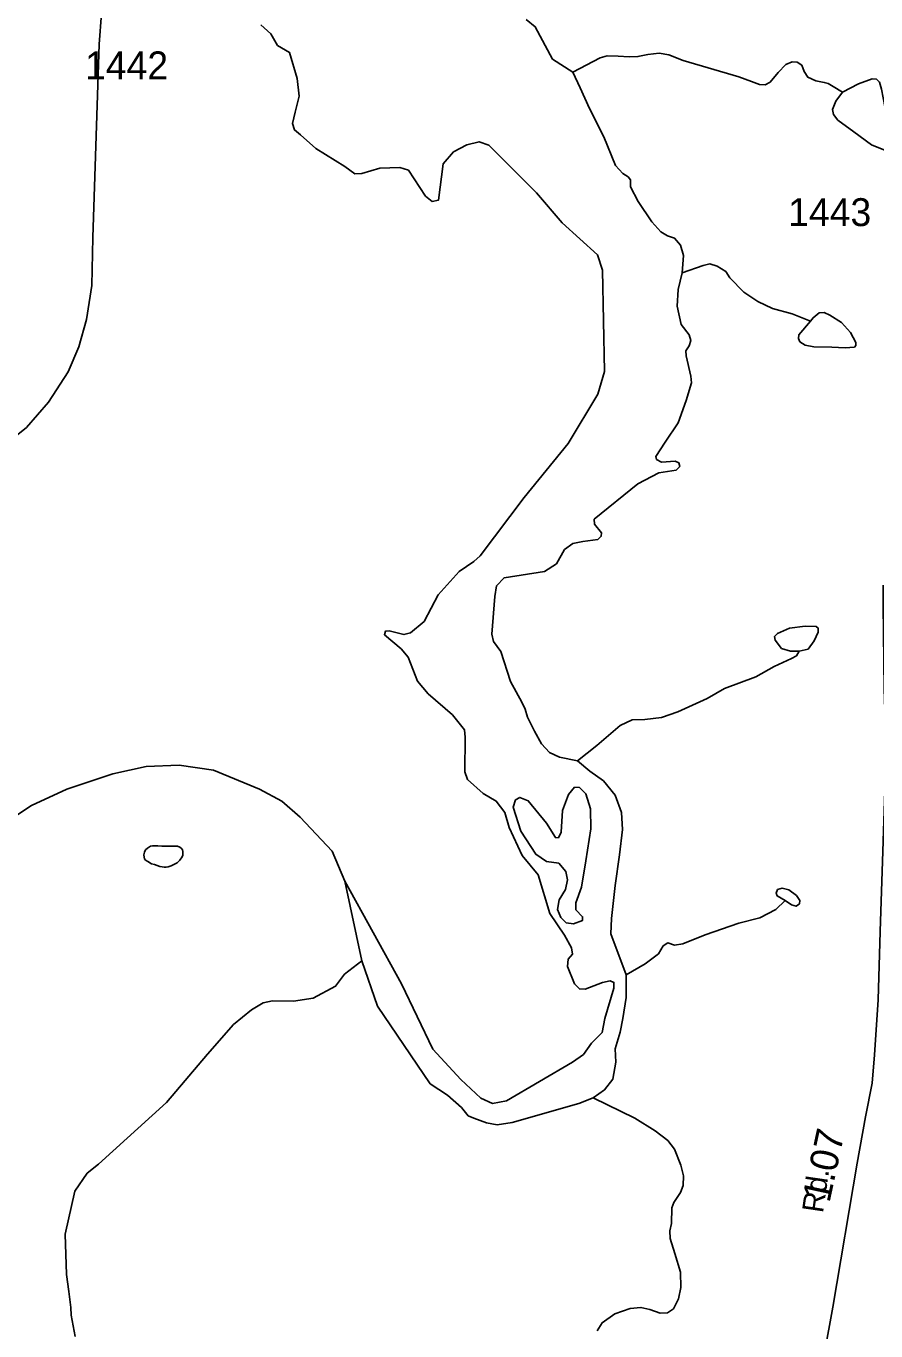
# Model space of a CAD drawing. Extents: x 2056842 to 2160602, y 826753 to 1016856.
# Drawn here: x 2113836 to 2117643, y 1005068 to 1010911 of the extents above; entities that cross this region are included whole.
import ezdxf

# ---------------------------------------------------------------- set-up
doc = ezdxf.new("R2010")
doc.units = 0
for name, color, linetype in [('Exist Hydrographic Creek Single Shore', 7, 'Continuous'), ('Exist Hydrographic Lake Shore', 7, 'Continuous'), ('Exist Hydrographic Misc Water Feature', 7, 'Continuous'), ('Exist Road Secondary Mileage Hundredths English Label', 7, 'Continuous'), ('Exist Road Secondary Type 51 Attributed', 7, 'Continuous'), ('Exist Road Secondary Type 51 Label', 7, 'Continuous'), ('Exist Road Secondary Type 51 Number Label', 7, 'Continuous')]:
    doc.layers.add(name, color=color, linetype=linetype)

msp = doc.modelspace()

# ---------------------------------------------------------------- linework, layer by layer
at = {"layer": 'Exist Hydrographic Creek Single Shore'}
for points in [[(2111292.2, 1005826.1), (2111790.9, 1005981.3), (2112032.2, 1006091.7), (2112129.7, 1006131), (2112225.9, 1006202), (2112359.6, 1006303.9), (2112536.9, 1006405.3), (2112852.8, 1006535.8), (2112965.5, 1006604.2), (2113044, 1006661.2), (2113112.4, 1006741.8), (2113225.1, 1006917.9), (2113356.2, 1007070.4), (2113605.3, 1007251.6), (2113859.8, 1007421.4), (2114018.1, 1007494.8), (2114223.9, 1007563.4), (2114373.2, 1007594.9), (2114521.4, 1007601.3)], [(2115264, 1007082.8), (2115207, 1007217.1), (2115063.9, 1007369.4), (2114981.6, 1007440.4), (2114881.6, 1007493.6), (2114675.2, 1007578.5), (2114521.4, 1007601.3)]]:
    msp.add_lwpolyline(points, dxfattribs=at)
at = {"layer": 'Exist Hydrographic Lake Shore'}
for points in [[(2116284.9, 1010705.1), (2116193.7, 1010763.4), (2116116.5, 1010908.4), (2116076, 1010941.4)], [(2116067, 1008800.8), (2116264.5, 1009042.1), (2116397.4, 1009263.8), (2116426.6, 1009364.7), (2116417.7, 1009817.9), (2116396.2, 1009887.5), (2116237.9, 1010030), (2116122.7, 1010165.5), (2115908.7, 1010378.4), (2115865.6, 1010393.6), (2115809.9, 1010379.6), (2115751.2, 1010347.9), (2115704.3, 1010294.7), (2115684.1, 1010132.6), (2115655, 1010126.2), (2115624.6, 1010150.3), (2115548.6, 1010265.6), (2115510.6, 1010278.3), (2115420.7, 1010274.5), (2115339.7, 1010251.7), (2115308, 1010250.4), (2115263.7, 1010283.3), (2115133.8, 1010362.8), (2115065.4, 1010424.8), (2115038.8, 1010446.4), (2115030, 1010475.5), (2115041.4, 1010526.2), (2115059.1, 1010597.1), (2115050.2, 1010677), (2115016, 1010793.5), (2114961.6, 1010824.7), (2114932.5, 1010876.6), (2114886.9, 1010917.2)], [(2116775.3, 1009806.8), (2116780.3, 1009883.9), (2116767.7, 1009930.7), (2116741.1, 1009961.2), (2116709.4, 1009972.6), (2116679, 1009990.3), (2116638.5, 1010034.6), (2116578.2, 1010125.6), (2116542.8, 1010191.2), (2116542.8, 1010222.9), (2116532.7, 1010236.8), (2116509.9, 1010250.8), (2116477, 1010287.5), (2116423.8, 1010415), (2116359.2, 1010542.9), (2116317.4, 1010635.4), (2116284.9, 1010705.1)], [(2116380.9, 1008703.9), (2116577.1, 1008862), (2116670.8, 1008910.1), (2116748, 1008922.8), (2116764.5, 1008939.3), (2116759.4, 1008955.7), (2116743, 1008963.3), (2116682.2, 1008958.3), (2116660.7, 1008970.9), (2116656.9, 1008983.6), (2116699.3, 1009047.6), (2116757.5, 1009135), (2116793, 1009235.1), (2116817, 1009313.6), (2116814.5, 1009343.4), (2116793, 1009434.6), (2116791.7, 1009457.4), (2116805.6, 1009480.2), (2116813.2, 1009503), (2116805.6, 1009528.4), (2116770.2, 1009575.3), (2116752.5, 1009657.6), (2116757.5, 1009732.3), (2116775.3, 1009806.8)], [(2115264, 1007082.8), (2115517.5, 1006622.5), (2115658, 1006330.2), (2115783.3, 1006194.6), (2115873.2, 1006111), (2115925.2, 1006086.9), (2115988.5, 1006098.3), (2116284.2, 1006271.9), (2116332.4, 1006306.1), (2116369.1, 1006356.8), (2116415.9, 1006404.9), (2116428.6, 1006467), (2116469.1, 1006603.3), (2116469.1, 1006628.7), (2116452.6, 1006636.3), (2116418.5, 1006628.7), (2116341.2, 1006598), (2116314.6, 1006599.3), (2116293.1, 1006622.1), (2116261.4, 1006699.4), (2116264, 1006732.3), (2116283, 1006755.1), (2116279.2, 1006783), (2116247.5, 1006840), (2116182.9, 1006938), (2116129.8, 1007110.3), (2116057.6, 1007197.8), (2115999.4, 1007323.2), (2115980.4, 1007388.9), (2115942.4, 1007440.9), (2115884.1, 1007475.1), (2115813.2, 1007537.8), (2115801.8, 1007572), (2115803.6, 1007726.3), (2115799.8, 1007760.5), (2115746.6, 1007826.4), (2115637.7, 1007921.4), (2115589.6, 1007977.2), (2115547.8, 1008085.4), (2115516.2, 1008122.1), (2115441.5, 1008185.4), (2115446.5, 1008201.9), (2115463, 1008203.2), (2115528.8, 1008186.7), (2115558, 1008194.3), (2115618.7, 1008245), (2115682.1, 1008364.1), (2115775.7, 1008469.2), (2115841.6, 1008514.3), (2115870.7, 1008539.7), (2116067, 1008800.8)], [(2116305.4, 1007620.7), (2116225.6, 1007637.1), (2116181.3, 1007658.7), (2116144.6, 1007696.7), (2116114.2, 1007753.7), (2116082.5, 1007817), (2116071.1, 1007852.5), (2116057.2, 1007884.2), (2116006.6, 1007976.2), (2115962.3, 1008110.4), (2115929.3, 1008156.1), (2115921.7, 1008188.6), (2115935.7, 1008357.1), (2115943.3, 1008404), (2115977.4, 1008440.7), (2116158.5, 1008469), (2116211.7, 1008503.2), (2116247.9, 1008567), (2116285.9, 1008594.9), (2116330.2, 1008603.8), (2116397.3, 1008612.7), (2116412.5, 1008626.6), (2116413.8, 1008641.8), (2116382.1, 1008681.1), (2116380.9, 1008703.9)], [(2116523.8, 1006662.7), (2116456.1, 1006846.6), (2116458.6, 1006915), (2116475.1, 1007063.2), (2116494, 1007200.5), (2116508, 1007313.3), (2116502.9, 1007389.3), (2116475.1, 1007466.6), (2116421.9, 1007531.2), (2116361.7, 1007574.9), (2116305.4, 1007620.7)], [(2115264, 1007082.8), (2115339.3, 1006725.7)], [(2115339.3, 1006725.7), (2115410.2, 1006523), (2115646.1, 1006174.7), (2115723.3, 1006124), (2115786.6, 1006068.3), (2115817, 1006031.6), (2115842.4, 1006021.4), (2115898.1, 1005999.9), (2115946.2, 1005991), (2116014, 1006001.2), (2116311.6, 1006086), (2116375.9, 1006112.4)], [(2116375.9, 1006112.4), (2116427.8, 1006147.9), (2116464.5, 1006196), (2116478.5, 1006270.8), (2116474.7, 1006331.6), (2116497.5, 1006406.3), (2116508.9, 1006467.1), (2116524.1, 1006561.6), (2116523.8, 1006662.7)]]:
    msp.add_lwpolyline(points, dxfattribs=at)
at = {"layer": 'Exist Hydrographic Misc Water Feature'}
for points in [[(2117492.8, 1010615.1), (2117451, 1010640.5), (2117429.5, 1010654.4), (2117411.8, 1010659.5), (2117373.8, 1010667.1), (2117338.3, 1010682.3), (2117321.9, 1010708.9), (2117310.5, 1010736.8), (2117290.2, 1010749.4), (2117267.4, 1010752), (2117239.6, 1010739.3), (2117205.4, 1010703.8), (2117168.7, 1010660.7), (2117147.1, 1010648.1), (2117121.8, 1010649.3), (2117085.1, 1010663.3), (2117028.1, 1010684.8), (2116779.6, 1010757), (2116715, 1010782.4), (2116671.9, 1010790), (2116621.3, 1010784.9), (2116577, 1010774.8), (2116537.7, 1010773.5), (2116488.3, 1010777.3), (2116439, 1010778.6), (2116407.3, 1010769.7), (2116284.9, 1010705.1)], [(2117492.8, 1010615.1), (2117463.7, 1010575.9), (2117448.5, 1010537.9), (2117452.3, 1010516.3), (2117472.5, 1010489.7), (2117543.4, 1010437.8), (2117623.2, 1010379.5), (2117700.4, 1010349.1), (2117725.8, 1010347.8), (2117735.9, 1010360.5), (2117735.9, 1010377), (2117716.9, 1010431.4), (2117700.4, 1010483.4), (2117682.7, 1010551.8), (2117667.5, 1010629.1), (2117658.7, 1010660.7), (2117646, 1010673.4), (2117625.7, 1010674.7), (2117565, 1010653.1), (2117492.8, 1010615.1)], [(2117350.1, 1009590.2), (2117267.8, 1009623.1), (2117179.2, 1009647.2), (2117113.3, 1009677.6), (2117051.3, 1009719.4), (2116989.2, 1009784), (2116970.3, 1009813.2), (2116932.3, 1009836), (2116899.3, 1009847.4), (2116869, 1009839.8), (2116775.3, 1009806.8)], [(2117350.1, 1009590.2), (2117298.2, 1009528.1), (2117295.7, 1009511.7), (2117302, 1009497.7), (2117326, 1009482.5), (2117365.3, 1009474.9), (2117445.1, 1009473.6), (2117505.8, 1009471.1), (2117546.4, 1009473.6), (2117552.7, 1009481.2), (2117552.7, 1009493.9), (2117528.6, 1009539.5), (2117488.1, 1009583.9), (2117436.2, 1009616.8), (2117410.9, 1009629.5), (2117388.1, 1009626.9), (2117361.5, 1009605.4), (2117350.1, 1009590.2)], [(2117298.7, 1008111.6), (2117260.7, 1008112.9), (2117220.2, 1008124.3), (2117191.1, 1008161), (2117188.5, 1008177.5), (2117202.5, 1008191.4), (2117255.6, 1008215.5), (2117326.5, 1008224.3), (2117375.9, 1008223.1), (2117383.5, 1008215.5), (2117384.8, 1008196.5), (2117365.8, 1008158.5), (2117339.2, 1008121.7), (2117298.7, 1008111.6)], [(2117298.7, 1008111.6), (2117287.3, 1008091.3), (2117264.5, 1008078.6), (2117187.3, 1008043.2), (2117105, 1007997.6), (2116964.4, 1007944.4), (2116887.2, 1007900), (2116755.5, 1007840.5), (2116682.1, 1007815.1), (2116607.4, 1007806.3), (2116551, 1007804.1), (2116497.8, 1007780), (2116392.8, 1007690.1), (2116305.4, 1007620.7)], [(2116343.8, 1007173.6), (2116323.5, 1007054.5), (2116298.2, 1006984.8), (2116298.2, 1006954.4), (2116328.6, 1006922.7), (2116328.6, 1006906.2), (2116288, 1006891), (2116255.1, 1006896.1), (2116231.1, 1006918.9), (2116215.9, 1006955.7), (2116224.7, 1006998.7), (2116252.6, 1007044.3), (2116261.4, 1007087.4), (2116253.9, 1007125.4), (2116222.2, 1007162.2), (2116167.8, 1007169.8), (2116119.6, 1007202.7), (2116052.5, 1007306.6), (2116018.3, 1007413), (2116028.5, 1007446), (2116047.5, 1007457.4), (2116085.5, 1007442.2), (2116167.8, 1007342.1), (2116207, 1007277.5), (2116220.9, 1007276.2), (2116232.3, 1007301.5), (2116238.7, 1007399.1), (2116266.5, 1007470), (2116293.1, 1007503), (2116314.6, 1007501.7), (2116343.8, 1007473.8), (2116364, 1007405.4), (2116366.5, 1007316.7), (2116343.8, 1007173.6)], [(2114455, 1007144.6), (2114463, 1007144.6), (2114473.1, 1007146.6), (2114485.2, 1007150.7), (2114501.2, 1007158.7), (2114512.9, 1007164.8), (2114525, 1007176.9), (2114534.8, 1007190.9), (2114538.9, 1007198.9), (2114538.9, 1007206.9), (2114538.9, 1007214.9), (2114536.9, 1007222.9), (2114532.6, 1007229), (2114524.6, 1007234.9), (2114514.7, 1007238.8), (2114494.6, 1007238.7), (2114480.7, 1007238.7), (2114462.6, 1007238.6), (2114444.6, 1007238.5), (2114426.5, 1007240.4), (2114410.6, 1007240.3), (2114402.6, 1007240.3), (2114392.7, 1007238.3), (2114380.6, 1007230.3), (2114371, 1007222.2), (2114366.9, 1007212.1), (2114363, 1007200.1), (2114364.8, 1007190.2), (2114366.9, 1007182.2), (2114371, 1007176.2), (2114380.8, 1007170.2), (2114397.2, 1007160.3), (2114411.2, 1007156.4), (2114423.1, 1007152.5), (2114435.2, 1007148.5), (2114445.2, 1007146.5), (2114455, 1007144.6)], [(2117236.9, 1006996.1), (2117200.2, 1007016.3), (2117196.4, 1007027.7), (2117202.7, 1007044.2), (2117223, 1007050.5), (2117252.1, 1007042.9), (2117287.6, 1007017.6), (2117302.7, 1006996.1), (2117300.2, 1006980.9), (2117285, 1006969.5), (2117264.8, 1006975.8), (2117236.9, 1006996.1)], [(2116523.8, 1006662.7), (2116608.9, 1006712.3), (2116668.4, 1006756.6), (2116689.9, 1006792.1), (2116710.2, 1006806), (2116740.6, 1006795.9), (2116778.6, 1006801), (2116878.6, 1006841.5), (2117029.3, 1006894.7), (2117122.9, 1006917.5), (2117195.1, 1006955.5), (2117236.9, 1006996.1)], [(2115339.3, 1006725.7), (2115262.7, 1006666), (2115222.2, 1006611.6), (2115122.2, 1006558.3), (2115033.5, 1006544.4), (2114939.8, 1006545.7), (2114898, 1006536.8), (2114846.1, 1006506.4), (2114764.5, 1006439.5), (2114649.2, 1006307.7), (2114465.6, 1006090.5), (2114160.5, 1005814.3), (2114109.9, 1005773.7), (2114054.1, 1005693.2), (2114010.5, 1005500.6), (2114017.1, 1005320.6), (2114027.7, 1005244.7), (2114031.6, 1005208.8), (2114035.9, 1005172.8), (2114038, 1005138.8), (2114056.4, 1005042.8)], [(2116394.4, 1005067.7), (2116415.9, 1005104.4), (2116472.9, 1005145), (2116541.3, 1005167.8), (2116590.1, 1005173.4), (2116630.7, 1005163.2), (2116676.2, 1005146.8), (2116709.2, 1005149.3), (2116735.8, 1005167), (2116758.5, 1005211.4), (2116768.7, 1005262), (2116767.4, 1005330.5), (2116742.1, 1005414.1), (2116720.6, 1005482.5), (2116719.3, 1005516.7), (2116726.9, 1005548.4), (2116728.2, 1005618.5), (2116737, 1005642.6), (2116767.4, 1005688.2), (2116780.1, 1005719.9), (2116781.3, 1005763), (2116768.7, 1005809.9), (2116740.8, 1005882.1), (2116710.4, 1005920.1), (2116654.7, 1005964.4), (2116562.3, 1006021.4), (2116375.9, 1006112.4)]]:
    msp.add_lwpolyline(points, dxfattribs=at)
at = {"layer": 'Exist Road Secondary Type 51 Attributed'}
for points in [[(2113728.5, 1009025.9), (2113837.4, 1009114.5), (2113936, 1009228), (2114023.9, 1009362.5), (2114071.6, 1009474.9), (2114106.7, 1009597.5), (2114131.1, 1009750.2), (2114135.7, 1009964.7), (2114149.8, 1010420.5), (2114162.9, 1010830.8), (2114194.1, 1011244.6), (2114208.8, 1011462.6), (2114229.2, 1011874.7), (2114267.7, 1012420.1), (2114297.7, 1012947.1), (2114311.4, 1013134.9), (2114327.7, 1013216.8), (2114349.6, 1013285.1), (2114393.2, 1013386.1), (2114469.6, 1013541.7)], [(2117675.1, 1008407), (2117675.8, 1008318.4), (2117679.7, 1007943.2), (2117689.3, 1007665.7), (2117662.1, 1006856.9), (2117653.7, 1006550.7), (2117636.1, 1006304.5), (2117625.7, 1006178.2), (2117596.4, 1006027.1), (2117559.3, 1005818.7), (2117449.2, 1005173.9), (2117412.8, 1004969.3)]]:
    msp.add_lwpolyline(points, dxfattribs=at)

# ---------------------------------------------------------------- texts
at = {"layer": 'Exist Road Secondary Mileage Hundredths English Label'}
msp.add_text('1.07', height=125, rotation=77.81885, dxfattribs=at).set_placement((2117434.7, 1005638.6))
at = {"layer": 'Exist Road Secondary Type 51 Label'}
msp.add_text('Rd.', height=95, rotation=81.68472, dxfattribs=at).set_placement((2117405.4, 1005593.1))
at = {"layer": 'Exist Road Secondary Type 51 Number Label'}
for s, p in [('1442', (2114100.3, 1010673.1)), ('1443', (2117250, 1010015.7))]:
    msp.add_text(s, height=125, dxfattribs=at).set_placement(p)

doc.saveas('drawing.dxf')
